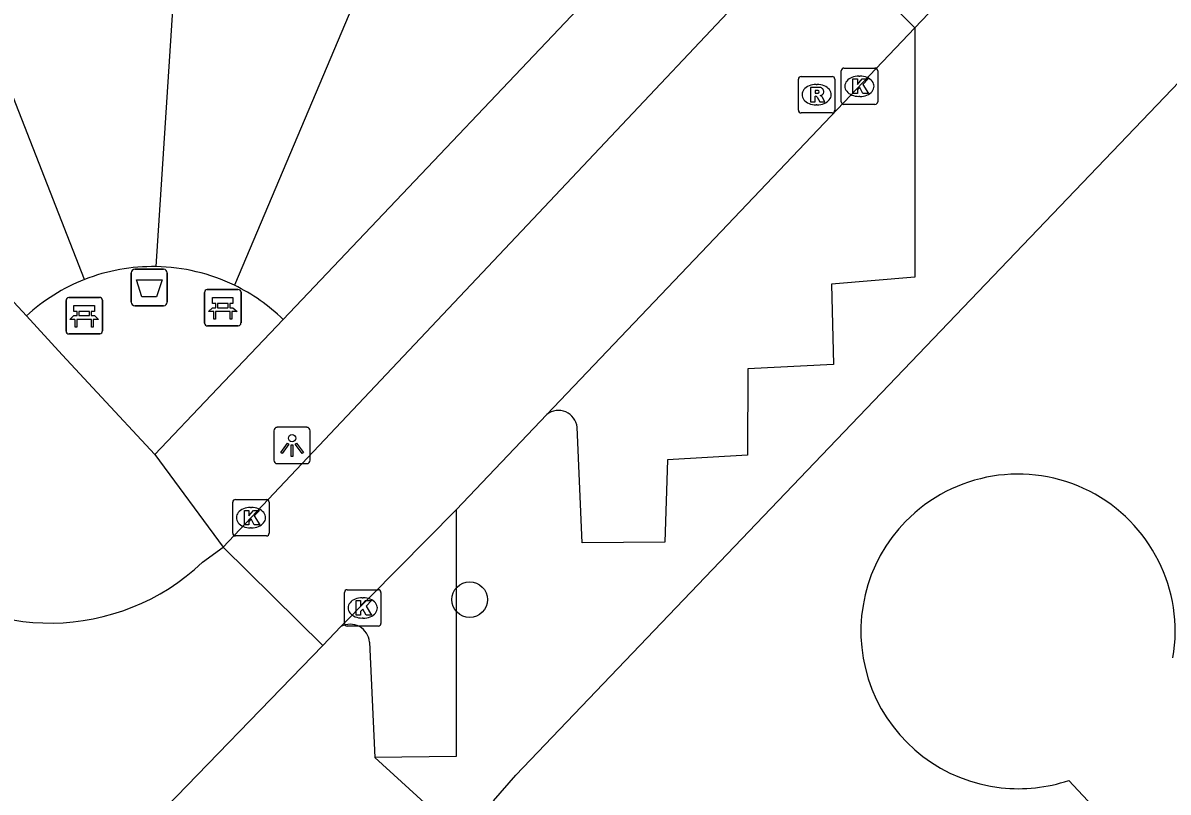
# Model space of a CAD drawing. Extents: x 162347 to 162868, y 381221 to 381813.
# Drawn here: x 162640.54 to 162671.98, y 381400.6 to 381421.73 of the extents above; entities that cross this region are included whole.
import ezdxf

# ---------------------------------------------------------------- set-up
doc = ezdxf.new("R2010")
doc.units = 0
for name, color, linetype in [('IMGEO_Afvalbak', 7, 'Continuous'), ('IMGEO_Bank', 7, 'Continuous'), ('IMGEO_Boom', 7, 'Continuous'), ('IMGEO_Groenvoorziening', 7, 'Continuous'), ('IMGEO_Kolk', 7, 'Continuous'), ('IMGEO_Lichtpunt', 7, 'Continuous'), ('IMGEO_Pand', 7, 'Continuous'), ('IMGEO_Rijbaan_lokaal_gesloten', 7, 'Continuous'), ('IMGEO_Rijbaan_lokaal_open', 7, 'Continuous'), ('IMGEO_Rioolput', 7, 'Continuous'), ('IMGEO_Voetpad_open', 7, 'Continuous')]:
    doc.layers.add(name, color=color, linetype=linetype)

msp = doc.modelspace()

# ---------------------------------------------------------------- linework, layer by layer
at = {"layer": 'IMGEO_Afvalbak'}
for p, q in [((162643.511, 381414.059), (162643.511, 381414.859)), ((162643.511, 381414.859), (162643.511, 381414.059)), ((162643.611, 381414.959), (162644.401, 381414.959)), ((162644.401, 381414.959), (162643.611, 381414.959)), ((162644.501, 381414.859), (162644.501, 381414.059)), ((162644.501, 381414.059), (162644.501, 381414.859)), ((162644.401, 381413.959), (162643.611, 381413.959)), ((162643.611, 381413.959), (162644.401, 381413.959))]:
    msp.add_line(p, q, dxfattribs=at)
msp.add_lwpolyline([(162643.654, 381414.673), (162644.358, 381414.673), (162644.209, 381414.203), (162643.803, 381414.203), (162643.654, 381414.673)], dxfattribs=at)
for centre, start, end in [((162643.611, 381414.859), 90, 180), ((162643.611, 381414.859), 90, 180), ((162644.401, 381414.859), 0, 90), ((162644.401, 381414.859), 360, 90), ((162643.611, 381414.059), 180, 270), ((162643.611, 381414.059), 180, 270), ((162644.401, 381414.059), 270, 0), ((162644.401, 381414.059), 270, 0)]:
    msp.add_arc(centre, 0.1, start, end, dxfattribs=at)
at = {"layer": 'IMGEO_Bank'}
for p, q in [((162645.601, 381414.404), (162646.442, 381414.404)), ((162646.442, 381414.404), (162645.601, 381414.404)), ((162641.721, 381413.262), (162641.721, 381414.103)), ((162641.721, 381414.103), (162641.721, 381413.262)), ((162641.796, 381414.187), (162642.637, 381414.187)), ((162642.637, 381414.187), (162641.796, 381414.187)), ((162642.721, 381414.112), (162642.721, 381413.271)), ((162642.721, 381413.271), (162642.721, 381414.112)), ((162645.526, 381413.479), (162645.526, 381414.32)), ((162645.526, 381414.32), (162645.526, 381413.479)), ((162646.526, 381414.329), (162646.526, 381413.488)), ((162646.526, 381413.488), (162646.526, 381414.329)), ((162642.03, 381413.693), (162642.03, 381413.799)), ((162642.074, 381413.799), (162642.074, 381413.693)), ((162642.362, 381413.805), (162642.08, 381413.805)), ((162642.368, 381413.693), (162642.368, 381413.799)), ((162642.412, 381413.799), (162642.412, 381413.693)), ((162646.223, 381413.802), (162645.83, 381413.802)), ((162645.835, 381413.91), (162645.835, 381414.016)), ((162645.879, 381414.016), (162645.879, 381413.91)), ((162646.167, 381414.022), (162645.885, 381414.022)), ((162645.885, 381413.904), (162646.167, 381413.904)), ((162646.173, 381413.91), (162646.173, 381414.016)), ((162646.217, 381414.016), (162646.217, 381413.91)), ((162642.418, 381413.585), (162642.025, 381413.585)), ((162642.08, 381413.687), (162642.362, 381413.687)), ((162642.646, 381413.187), (162641.805, 381413.187)), ((162641.805, 381413.187), (162642.646, 381413.187)), ((162646.451, 381413.404), (162645.61, 381413.404)), ((162645.61, 381413.404), (162646.451, 381413.404))]:
    msp.add_line(p, q, dxfattribs=at)
for points in [[(162645.829, 381414.022), (162645.743, 381414.022), (162645.743, 381414.183), (162646.306, 381414.183), (162646.306, 381414.022), (162646.223, 381414.022)], [(162642.024, 381413.805), (162641.938, 381413.805), (162641.938, 381413.966), (162642.501, 381413.966), (162642.501, 381413.805), (162642.418, 381413.805)], [(162645.773, 381413.802), (162645.631, 381413.802), (162645.743, 381413.904), (162645.829, 381413.904)], [(162645.823, 381413.795), (162645.823, 381413.588), (162645.78, 381413.588), (162645.78, 381413.795)], [(162646.223, 381413.904), (162646.306, 381413.904), (162646.418, 381413.802), (162646.279, 381413.802)], [(162646.273, 381413.795), (162646.273, 381413.588), (162646.229, 381413.588), (162646.229, 381413.795)], [(162641.968, 381413.585), (162641.826, 381413.585), (162641.938, 381413.687), (162642.024, 381413.687)], [(162642.018, 381413.578), (162642.018, 381413.371), (162641.975, 381413.371), (162641.975, 381413.578)], [(162642.418, 381413.687), (162642.501, 381413.687), (162642.613, 381413.585), (162642.474, 381413.585)], [(162642.468, 381413.578), (162642.468, 381413.371), (162642.424, 381413.371), (162642.424, 381413.578)]]:
    msp.add_lwpolyline(points, dxfattribs=at)
for centre, radius, start, end in [((162645.604, 381414.326), 0.0779, 92.4484, 184.2845), ((162645.604, 381414.326), 0.0779, 92.4484, 184.2845), ((162646.448, 381414.326), 0.0779, 2.4484, 94.2845), ((162646.448, 381414.326), 0.0779, 2.4484, 94.2845), ((162641.799, 381414.109), 0.0779, 92.4484, 184.2845), ((162641.799, 381414.109), 0.0779, 92.4484, 184.2845), ((162642.643, 381414.109), 0.0779, 2.4484, 94.2845), ((162642.643, 381414.109), 0.0779, 2.4484, 94.2845), ((162642.023, 381413.798), 0.00671, 2.8957, 87.1043), ((162642.08, 381413.798), 0.00671, 92.8957, 177.1043), ((162642.362, 381413.798), 0.00671, 2.8957, 87.1043), ((162642.419, 381413.798), 0.00671, 92.8957, 177.1043), ((162645.773, 381413.795), 0.00671, 2.8957, 87.1043), ((162645.83, 381413.795), 0.00671, 92.8957, 177.1043), ((162645.828, 381414.015), 0.00671, 2.8957, 87.1043), ((162645.828, 381413.911), 0.00671, 272.8957, 357.1043), ((162645.885, 381414.015), 0.00671, 92.8957, 177.1043), ((162645.885, 381413.911), 0.00671, 182.8957, 267.1043), ((162646.167, 381414.015), 0.00671, 2.8957, 87.1043), ((162646.167, 381413.911), 0.00671, 272.8957, 357.1043), ((162646.224, 381414.015), 0.00671, 92.8957, 177.1043), ((162646.224, 381413.911), 0.00671, 182.8957, 267.1043), ((162646.222, 381413.795), 0.00671, 2.8957, 87.1043), ((162646.279, 381413.795), 0.00671, 92.8957, 177.1043), ((162641.968, 381413.578), 0.00671, 2.8957, 87.1043), ((162642.025, 381413.578), 0.00671, 92.8957, 177.1043), ((162642.023, 381413.694), 0.00671, 272.8957, 357.1043), ((162642.08, 381413.694), 0.00671, 182.8957, 267.1043), ((162642.362, 381413.694), 0.00671, 272.8957, 357.1043), ((162642.419, 381413.694), 0.00671, 182.8957, 267.1043), ((162642.417, 381413.578), 0.00671, 2.8957, 87.1043), ((162642.474, 381413.578), 0.00671, 92.8957, 177.1043), ((162645.604, 381413.482), 0.0779, 182.4484, 274.2845), ((162645.604, 381413.482), 0.0779, 182.4484, 274.2845), ((162646.448, 381413.482), 0.0779, 272.4484, 4.2845), ((162646.448, 381413.482), 0.0779, 272.4484, 4.2845), ((162641.799, 381413.265), 0.0779, 182.4484, 274.2845), ((162641.799, 381413.265), 0.0779, 182.4484, 274.2845), ((162642.643, 381413.265), 0.0779, 272.4484, 4.2845), ((162642.643, 381413.265), 0.0779, 272.4484, 4.2845)]:
    msp.add_arc(centre, radius, start, end, dxfattribs=at)
at = {"layer": 'IMGEO_Boom'}
msp.add_circle((162652.804, 381405.889), 0.489, dxfattribs=at)
at = {"layer": 'IMGEO_Groenvoorziening'}
for points in [[(162644.195, 381415.034), (162645.386, 381433.36)], [(162653.252, 381430.844), (162646.345, 381414.52)], [(162642.232, 381414.68), (162637.447, 381426.89)]]:
    msp.add_lwpolyline(points, dxfattribs=at)
at = {"layer": 'IMGEO_Kolk'}
for p, q in [((162663.005, 381419.56), (162663.005, 381420.412)), ((162663.08, 381420.486), (162663.932, 381420.486)), ((162664.006, 381420.412), (162664.006, 381419.56)), ((162663.493, 381420.266), (162663.518, 381420.266)), ((162663.932, 381419.486), (162663.08, 381419.486)), ((162663.516, 381419.706), (162663.491, 381419.706)), ((162646.298, 381407.713), (162646.298, 381408.565)), ((162646.373, 381408.639), (162647.225, 381408.639)), ((162646.786, 381408.419), (162646.811, 381408.419)), ((162647.299, 381408.565), (162647.299, 381407.713)), ((162646.809, 381407.859), (162646.784, 381407.859)), ((162647.225, 381407.639), (162646.373, 381407.639)), ((162649.367, 381405.235), (162649.367, 381406.087)), ((162649.442, 381406.161), (162650.294, 381406.161)), ((162649.855, 381405.941), (162649.88, 381405.941)), ((162650.368, 381406.087), (162650.368, 381405.235)), ((162649.878, 381405.381), (162649.853, 381405.381)), ((162650.294, 381405.161), (162649.442, 381405.161))]:
    msp.add_line(p, q, dxfattribs=at)
for points in [[(162663.005, 381419.56), (162663.005, 381420.412)], [(162663.08, 381420.486), (162663.932, 381420.486)], [(162664.006, 381420.412), (162664.006, 381419.56)], [(162663.326, 381420.186), (162663.449, 381420.186), (162663.449, 381420.035), (162663.579, 381420.186), (162663.743, 381420.186), (162663.597, 381420.035), (162663.75, 381419.786), (162663.598, 381419.786), (162663.513, 381419.95), (162663.449, 381419.883), (162663.449, 381419.786), (162663.326, 381419.786), (162663.326, 381420.186)], [(162663.932, 381419.486), (162663.08, 381419.486)], [(162646.298, 381407.713), (162646.298, 381408.565)], [(162646.373, 381408.639), (162647.225, 381408.639)], [(162647.299, 381408.565), (162647.299, 381407.713)], [(162646.619, 381408.339), (162646.742, 381408.339), (162646.742, 381408.188), (162646.872, 381408.339), (162647.036, 381408.339), (162646.89, 381408.188), (162647.043, 381407.939), (162646.891, 381407.939), (162646.806, 381408.103), (162646.742, 381408.036), (162646.742, 381407.939), (162646.619, 381407.939), (162646.619, 381408.339)], [(162647.225, 381407.639), (162646.373, 381407.639)], [(162649.367, 381405.235), (162649.367, 381406.087)], [(162649.442, 381406.161), (162650.294, 381406.161)], [(162650.368, 381406.087), (162650.368, 381405.235)], [(162649.688, 381405.861), (162649.811, 381405.861), (162649.811, 381405.71), (162649.941, 381405.861), (162650.105, 381405.861), (162649.959, 381405.71), (162650.112, 381405.461), (162649.96, 381405.461), (162649.875, 381405.625), (162649.811, 381405.558), (162649.811, 381405.461), (162649.688, 381405.461), (162649.688, 381405.861)], [(162650.294, 381405.161), (162649.442, 381405.161)]]:
    msp.add_lwpolyline(points, dxfattribs=at)
for centre, start, end in [((162663.082, 381420.41), 91.552, 178.448), ((162663.082, 381420.41), 91.552, 178.448), ((162663.93, 381420.41), 1.552, 88.448), ((162663.93, 381420.41), 1.552, 88.448), ((162663.082, 381419.562), 181.552, 268.448), ((162663.082, 381419.562), 181.552, 268.448), ((162663.93, 381419.562), 271.552, 358.448), ((162663.93, 381419.562), 271.552, 358.448), ((162646.375, 381408.563), 91.552, 178.448), ((162646.375, 381408.563), 91.552, 178.448), ((162647.223, 381408.563), 1.552, 88.448), ((162647.223, 381408.563), 1.552, 88.448), ((162646.375, 381407.715), 181.552, 268.448), ((162646.375, 381407.715), 181.552, 268.448), ((162647.223, 381407.715), 271.552, 358.448), ((162647.223, 381407.715), 271.552, 358.448), ((162649.444, 381406.085), 91.552, 178.448), ((162649.444, 381406.085), 91.552, 178.448), ((162650.292, 381406.085), 1.552, 88.448), ((162650.292, 381406.085), 1.552, 88.448), ((162649.444, 381405.237), 181.552, 268.448), ((162649.444, 381405.237), 181.552, 268.448), ((162650.292, 381405.237), 271.552, 358.448), ((162650.292, 381405.237), 271.552, 358.448)]:
    msp.add_arc(centre, 0.0765, start, end, dxfattribs=at)
for centre, major_axis, ratio, start_param, end_param in [((162663.492, 381419.986), (-0.387, 0.002), 0.722429, 4.712389, 7.853982), ((162663.517, 381419.986), (-0.39, 0.002), 0.717154, 1.570796, 4.712389), ((162646.785, 381408.139), (-0.387, 0.002), 0.722429, 4.712389, 7.853982), ((162646.81, 381408.139), (-0.39, 0.002), 0.717154, 1.570796, 4.712389), ((162649.854, 381405.661), (-0.387, 0.002), 0.722429, 4.712389, 7.853982), ((162649.879, 381405.661), (-0.39, 0.002), 0.717154, 1.570796, 4.712389)]:
    msp.add_ellipse(centre, major_axis=major_axis, ratio=ratio, start_param=start_param, end_param=end_param, dxfattribs=at)
at = {"layer": 'IMGEO_Lichtpunt'}
for p, q in [((162648.331, 381410.62), (162647.523, 381410.62)), ((162648.331, 381410.62), (162647.523, 381410.62)), ((162647.429, 381410.525), (162647.429, 381409.718)), ((162647.429, 381410.525), (162647.429, 381409.718)), ((162648.425, 381409.718), (162648.425, 381410.525)), ((162648.425, 381409.718), (162648.425, 381410.525)), ((162647.523, 381409.624), (162648.331, 381409.624)), ((162647.523, 381409.624), (162648.331, 381409.624))]:
    msp.add_line(p, q, dxfattribs=at)
for points in [[(162647.803, 381410.189), (162647.842, 381410.161), (162647.654, 381409.899), (162647.616, 381409.926), (162647.803, 381410.189)], [(162647.905, 381410.141), (162647.952, 381410.141), (162647.952, 381409.819), (162647.905, 381409.819), (162647.905, 381410.141)], [(162648.015, 381410.161), (162648.053, 381410.188), (162648.24, 381409.926), (162648.201, 381409.898), (162648.015, 381410.161)]]:
    msp.add_lwpolyline(points, dxfattribs=at)
msp.add_circle((162647.928, 381410.323), 0.0994, dxfattribs=at)
for centre, start, end in [((162647.523, 381410.525), 90, 180), ((162647.523, 381410.525), 90, 180), ((162648.331, 381410.525), 0, 90), ((162648.331, 381410.525), 0, 90), ((162647.523, 381409.718), 180, 270), ((162647.523, 381409.718), 180, 270), ((162648.331, 381409.718), 270, 0), ((162648.331, 381409.718), 270, 360)]:
    msp.add_arc(centre, 0.0946, start, end, dxfattribs=at)
at = {"layer": 'IMGEO_Pand'}
for points in [[(162664.769, 381408.033), (162664.583, 381407.831)], [(162669.251, 381400.923), (162671.847, 381398.15), (162669.923, 381396.339)]]:
    msp.add_lwpolyline(points, dxfattribs=at)
for centre, radius, start, end in [((162667.859, 381405.019), 4.316, 350.2875, 135.712), ((162667.869, 381405.021), 4.324, 139.4607, 263.772), ((162667.868, 381405.036), 4.339, 263.808, 288.587)]:
    msp.add_arc(centre, radius, start, end, dxfattribs=at)
at = {"layer": 'IMGEO_Rijbaan_lokaal_gesloten'}
for points in [[(162662.167, 381424.432), (162654.69, 381416.499), (162646.035, 381407.328)], [(162665.03, 381421.591), (162659.707, 381415.996), (162654.926, 381410.976)], [(162654.926, 381410.976), (162652.432, 381408.357)], [(162652.432, 381408.357), (162649.268, 381405.147)], [(162646.035, 381407.328), (162648.768, 381404.63)], [(162648.768, 381404.63), (162649.268, 381405.147)]]:
    msp.add_lwpolyline(points, dxfattribs=at)
at = {"layer": 'IMGEO_Rijbaan_lokaal_open'}
for points in [[(162665.03, 381421.591), (162662.167, 381424.432)], [(162667.108, 381423.776), (162665.03, 381421.591)], [(162645.47, 381406.915), (162646.035, 381407.328)], [(162648.768, 381404.63), (162643.899, 381399.597), (162639.652, 381395.21)]]:
    msp.add_lwpolyline(points, dxfattribs=at)
msp.add_arc((162641.279, 381411.341), 6.096, 228.1693, 313.4404, dxfattribs=at)
at = {"layer": 'IMGEO_Rioolput'}
for p, q in [((162661.829, 381419.328), (162661.829, 381420.18)), ((162661.904, 381420.254), (162662.756, 381420.254)), ((162662.83, 381420.18), (162662.83, 381419.328)), ((162662.317, 381420.034), (162662.342, 381420.034)), ((162662.34, 381419.474), (162662.315, 381419.474)), ((162662.756, 381419.254), (162661.904, 381419.254))]:
    msp.add_line(p, q, dxfattribs=at)
for points in [[(162661.829, 381419.328), (162661.829, 381420.18)], [(162661.904, 381420.254), (162662.756, 381420.254)], [(162662.83, 381420.18), (162662.83, 381419.328)], [(162662.418, 381419.952), (162662.166, 381419.954), (162662.166, 381419.554)], [(162662.344, 381419.873), (162662.29, 381419.873), (162662.29, 381419.792)], [(162662.29, 381419.792), (162662.342, 381419.792)], [(162662.166, 381419.554), (162662.29, 381419.554), (162662.29, 381419.716), (162662.301, 381419.716)], [(162662.348, 381419.687), (162662.419, 381419.554), (162662.559, 381419.554), (162662.494, 381419.68)], [(162662.756, 381419.254), (162661.904, 381419.254)]]:
    msp.add_lwpolyline(points, dxfattribs=at)
for centre, radius, start, end in [((162661.906, 381420.178), 0.0765, 91.552, 178.448), ((162661.906, 381420.178), 0.0765, 91.552, 178.448), ((162662.754, 381420.178), 0.0765, 1.552, 88.448), ((162662.754, 381420.178), 0.0765, 1.552, 88.448), ((162662.326, 381419.981), 0.19, 274.7715, 282.9687), ((162662.35, 381419.777), 0.0964, 77.0061, 93.1865), ((162662.364, 381419.834), 0.0378, 276.6634, 79.6772), ((162662.417, 381419.842), 0.109, 350.3612, 89.416), ((162662.415, 381419.842), 0.112, 277.5842, 350.9817), ((162662.399, 381419.627), 0.108, 29.5134, 73.7905), ((162662.3, 381419.663), 0.0533, 26.0293, 88.6989), ((162661.906, 381419.33), 0.0765, 181.552, 268.448), ((162661.906, 381419.33), 0.0765, 181.552, 268.448), ((162662.754, 381419.33), 0.0765, 271.552, 358.448), ((162662.754, 381419.33), 0.0765, 271.552, 358.448)]:
    msp.add_arc(centre, radius, start, end, dxfattribs=at)
for centre, major_axis, ratio, start_param, end_param in [((162662.316, 381419.754), (-0.387, 0.002), 0.722429, 4.712389, 7.853982), ((162662.341, 381419.754), (-0.39, 0.002), 0.717154, 1.570796, 4.712389)]:
    msp.add_ellipse(centre, major_axis=major_axis, ratio=ratio, start_param=start_param, end_param=end_param, dxfattribs=at)
at = {"layer": 'IMGEO_Voetpad_open'}
for points in [[(162653.457, 381400.36), (162654.072, 381401.064), (162662.676, 381410.063), (162681.901, 381430.17), (162683.091, 381431.065), (162687.662, 381431.106)], [(162656.668, 381427.458), (162655.633, 381426.331), (162657.831, 381424.284), (162647.681, 381413.583)], [(162640.632, 381413.679), (162638.882, 381415.568), (162634.944, 381419.82), (162633.611, 381419.13), (162631.192, 381421.776), (162631.213, 381422.825), (162631.866, 381423.318)], [(162665.03, 381421.591), (162665.023, 381414.746), (162662.739, 381414.553), (162662.79, 381412.345), (162660.442, 381412.228), (162660.432, 381409.854), (162658.236, 381409.726), (162658.161, 381407.466), (162655.889, 381407.451), (162655.755, 381410.624)], [(162644.16, 381409.871), (162642.578, 381411.579), (162641.62, 381412.613), (162640.632, 381413.679)], [(162647.681, 381413.583), (162645.709, 381411.504), (162644.16, 381409.871)], [(162644.16, 381409.871), (162646.035, 381407.328)], [(162652.432, 381408.357), (162652.434, 381401.577), (162650.2, 381401.55)], [(162650.053, 381404.723), (162650.2, 381401.55)], [(162650.2, 381401.55), (162652.822, 381399.168)]]:
    msp.add_lwpolyline(points, dxfattribs=at)
for centre, radius, start, end in [((162644.109, 381409.889), 5.145, 89.0462, 111.399), ((162644.103, 381409.897), 5.138, 64.1311, 88.9783), ((162644.106, 381409.905), 5.129, 111.4294, 132.6329), ((162644.093, 381409.889), 5.15, 45.84, 64.0724), ((162655.242, 381410.568), 0.516, 6.208, 127.7791), ((162649.524, 381404.682), 0.531, 4.3917, 118.8589)]:
    msp.add_arc(centre, radius, start, end, dxfattribs=at)

doc.saveas('drawing.dxf')
